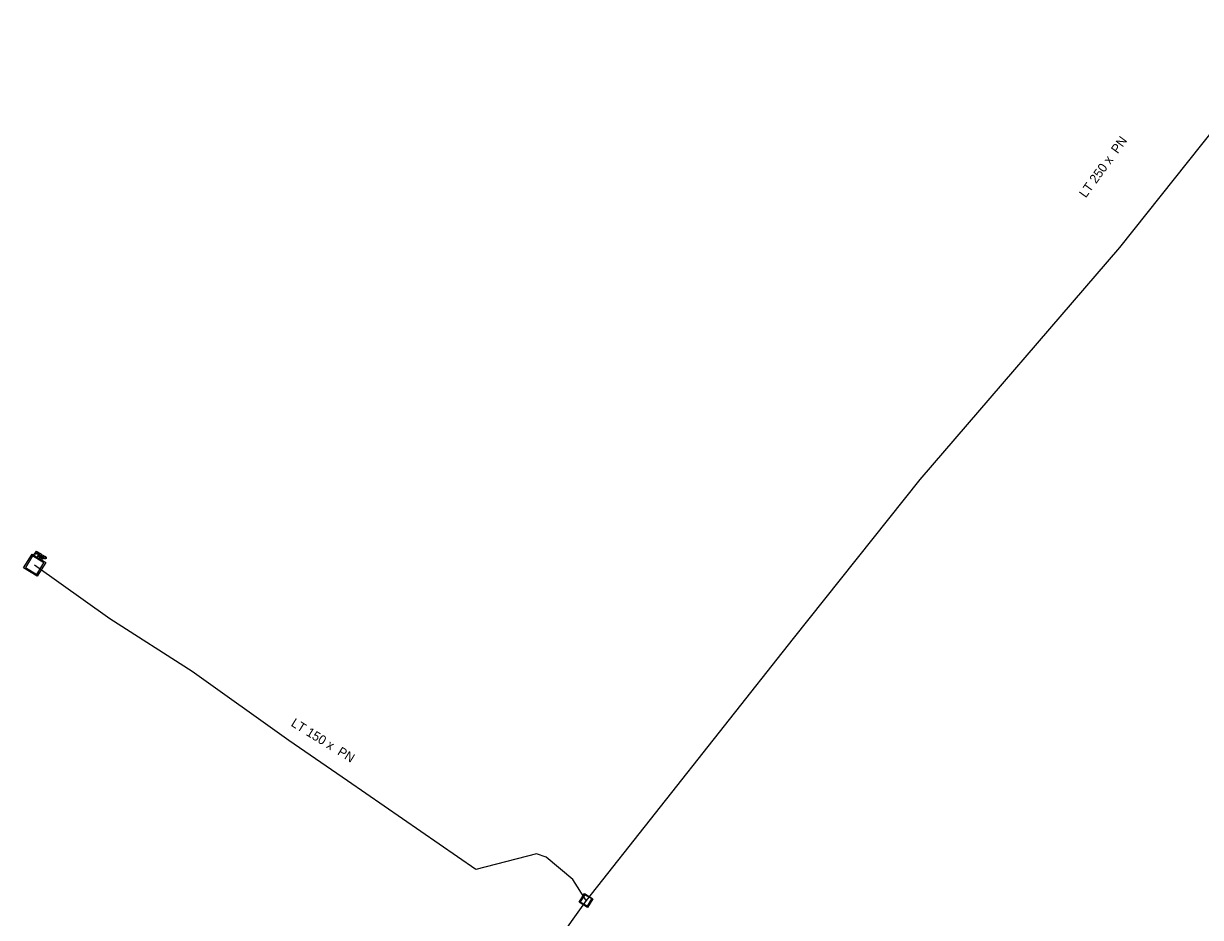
# Model space of a CAD drawing. Extents: x -643842 to -636370, y -1119190 to -1110210.
# Drawn here: x -641919 to -641752.1, y -1116187.2 to -1116060.4 of the extents above; entities that cross this region are included whole.
import ezdxf

# ---------------------------------------------------------------- set-up
doc = ezdxf.new("R2010")
doc.units = 0
for name, color, linetype in [('Default', 7, 'Continuous'), ('Level 18', 7, 'Continuous'), ('Level 20', 7, 'Continuous'), ('Level 21', 7, 'Continuous')]:
    doc.layers.add(name, color=color, linetype=linetype)

msp = doc.modelspace()

# ---------------------------------------------------------------- linework, layer by layer
at = {"layer": 'Default'}
for points in [[(-641917, -1116135.35), (-641916.95, -1116135.38), (-641916.92, -1116135.41), (-641916.89, -1116135.43), (-641916.88, -1116135.47), (-641916.86, -1116135.5), (-641916.87, -1116135.54), (-641916.87, -1116135.57), (-641916.89, -1116135.61), (-641916.93, -1116135.67), (-641917, -1116135.69), (-641917.06, -1116135.71), (-641917.17, -1116135.65)], [(-641917.13, -1116135.59), (-641917.07, -1116135.63), (-641917.03, -1116135.62), (-641916.99, -1116135.62), (-641916.96, -1116135.57), (-641916.94, -1116135.54), (-641916.95, -1116135.51), (-641916.95, -1116135.48), (-641916.97, -1116135.46), (-641916.98, -1116135.44), (-641917.03, -1116135.42)], [(-641916.69, -1116136.07), (-641916.7, -1116136.01), (-641916.7, -1116135.97), (-641916.7, -1116135.94), (-641916.71, -1116135.92), (-641916.72, -1116135.9), (-641916.74, -1116135.89), (-641916.74, -1116135.88), (-641916.77, -1116135.87)], [(-641916.67, -1116135.85), (-641916.63, -1116135.88), (-641916.6, -1116135.88), (-641916.57, -1116135.89), (-641916.54, -1116135.88), (-641916.52, -1116135.86), (-641916.5, -1116135.84), (-641916.48, -1116135.81), (-641916.49, -1116135.77), (-641916.5, -1116135.73), (-641916.56, -1116135.7)], [(-641916.53, -1116135.64), (-641916.46, -1116135.68), (-641916.44, -1116135.71), (-641916.41, -1116135.75), (-641916.41, -1116135.79), (-641916.41, -1116135.84), (-641916.43, -1116135.88), (-641916.47, -1116135.93), (-641916.52, -1116135.95), (-641916.58, -1116135.96), (-641916.65, -1116135.93), (-641916.64, -1116135.96), (-641916.63, -1116135.98), (-641916.62, -1116136.02), (-641916.62, -1116136.08)], [(-641915.9, -1116136.02), (-641915.85, -1116136.05), (-641915.83, -1116136.07), (-641915.8, -1116136.1), (-641915.78, -1116136.13), (-641915.77, -1116136.17), (-641915.77, -1116136.2), (-641915.78, -1116136.24), (-641915.8, -1116136.28), (-641915.84, -1116136.34), (-641915.9, -1116136.36), (-641915.97, -1116136.38), (-641916.07, -1116136.32)], [(-641916.04, -1116136.26), (-641915.97, -1116136.3), (-641915.93, -1116136.29), (-641915.89, -1116136.28), (-641915.87, -1116136.24), (-641915.85, -1116136.21), (-641915.85, -1116136.18), (-641915.85, -1116136.15), (-641915.87, -1116136.13), (-641915.89, -1116136.11), (-641915.93, -1116136.08)]]:
    msp.add_open_spline(points, degree=3, dxfattribs=at)
at = {"layer": 'Level 18'}
for points in [[(-641915.86, -1116136.84), (-641917.07, -1116138.82), (-641919, -1116137.64), (-641917.8, -1116135.66), (-641915.86, -1116136.84)], [(-641917.73, -1116135.93), (-641918.73, -1116137.58), (-641917.13, -1116138.55), (-641916.13, -1116136.9), (-641917.73, -1116135.93)], [(-641917.48, -1116135.73), (-641917.18, -1116135.24), (-641917, -1116135.35)], [(-641917.17, -1116135.65), (-641917.29, -1116135.57), (-641917.42, -1116135.77), (-641917.48, -1116135.73)], [(-641917.03, -1116135.42), (-641917.15, -1116135.34), (-641917.26, -1116135.52)], [(-641917.26, -1116135.52), (-641917.13, -1116135.59)], [(-641917.04, -1116136), (-641916.74, -1116135.51), (-641916.53, -1116135.64)], [(-641916.77, -1116135.87), (-641916.84, -1116135.82), (-641916.98, -1116136.04), (-641917.04, -1116136)], [(-641916.56, -1116135.7), (-641916.71, -1116135.6), (-641916.81, -1116135.77)], [(-641916.81, -1116135.77), (-641916.67, -1116135.85)], [(-641916.62, -1116136.08), (-641916.61, -1116136.26), (-641916.69, -1116136.21), (-641916.69, -1116136.07)], [(-641916.55, -1116136.3), (-641916.25, -1116135.81), (-641916.18, -1116135.85), (-641916.48, -1116136.34), (-641916.55, -1116136.3)], [(-641916.38, -1116136.4), (-641916.09, -1116135.91), (-641915.9, -1116136.02)], [(-641916.07, -1116136.32), (-641916.2, -1116136.24), (-641916.32, -1116136.44), (-641916.38, -1116136.4)], [(-641915.93, -1116136.08), (-641916.06, -1116136.01), (-641916.16, -1116136.18)], [(-641916.16, -1116136.18), (-641916.04, -1116136.26)], [(-641838.27, -1116184.53), (-641839.03, -1116185.77), (-641840.23, -1116185.04), (-641839.48, -1116183.8), (-641838.27, -1116184.53)], [(-641839.44, -1116183.96), (-641840.07, -1116184.99), (-641839.06, -1116185.6), (-641838.44, -1116184.57), (-641839.44, -1116183.96)]]:
    msp.add_lwpolyline(points, dxfattribs=at)
at = {"layer": 'Level 21'}
for points in [[(-641738.32, -1116060.45), (-641763.62, -1116092.18), (-641791.9, -1116125.08), (-641809.9, -1116147.66), (-641839.25, -1116184.78)], [(-641839.25, -1116184.78), (-641841.1, -1116181.82), (-641844.89, -1116178.65), (-641846.29, -1116178.16), (-641854.88, -1116180.38), (-641873.09, -1116167.83), (-641881.39, -1116162.08), (-641895.11, -1116152.3), (-641906.76, -1116144.85), (-641917.43, -1116137.24)], [(-641839.25, -1116184.78), (-641852.27, -1116203.07), (-641853.26, -1116204.38)]]:
    msp.add_lwpolyline(points, dxfattribs=at)

# ---------------------------------------------------------------- texts
at = {"layer": 'Level 20'}
for s, rotation, p in [('LT 250 x  PN ', 54.084, (-641768.4, -1116085.26)), ('LT 150 x  PN ', 328.3143, (-641881.19, -1116159.96))]:
    msp.add_text(s, height=1.3, rotation=rotation, dxfattribs=at).set_placement(p)

doc.saveas('drawing.dxf')
